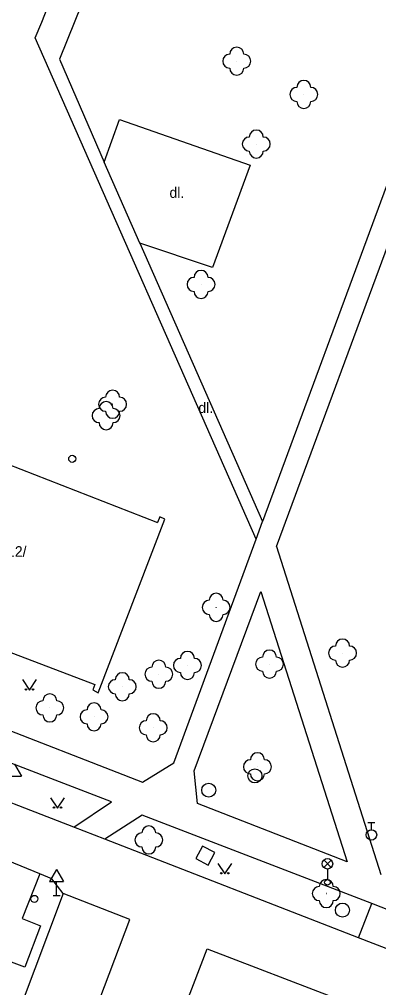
# Model space of a CAD drawing. Extents: x -737812 to -729375, y -1123000 to -1115500.
# Drawn here: x -736644.1 to -736618.5, y -1118642.1 to -1118573.1 of the extents above; entities that cross this region are included whole.
import ezdxf

# ---------------------------------------------------------------- set-up
doc = ezdxf.new("R2010")
doc.units = 0
for name, color, linetype in [('Doplněk polohopisu', 7, 'Continuous'), ('Doplňkové značky', 7, 'Continuous'), ('Komunikace', 7, 'Continuous'), ('Pomocné popisy', 7, 'Continuous'), ('Povr_ zn_ inž_ sítí - el_', 7, 'Continuous'), ('Povr_ zn_ inž_ sítí - kan_', 7, 'Continuous'), ('Povr_ zn_ inž_ sítí - vod_', 7, 'Continuous'), ('Stavební objekty', 7, 'Continuous'), ('Zeleň', 7, 'Continuous'), ('Značky druhů pozemků', 7, 'Continuous'), ('Čísla popisná', 7, 'Continuous')]:
    doc.layers.add(name, color=color, linetype=linetype)

msp = doc.modelspace()

# ---------------------------------------------------------------- linework, layer by layer
at = {"layer": 'Doplněk polohopisu'}
for p, q in [((-736643, -1118574.36), (-736642.53, -1118573.24)), ((-736627.22, -1118610.12), (-736643, -1118574.36)), ((-736641.27, -1118575.9), (-736638.08, -1118583.24)), ((-736625.78, -1118610.65), (-736615.96, -1118584.14)), ((-736635.52, -1118589), (-736626.76, -1118608.86)), ((-736625.78, -1118610.65), (-736618.31, -1118634.04))]:
    msp.add_line(p, q, dxfattribs=at)
for points in [[(-736642.53, -1118573.24), (-736638.49, -1118562.84), (-736637.2, -1118563.29), (-736634.63, -1118556.94)], [(-736633.74, -1118557.26), (-736641.27, -1118575.9)], [(-736611.83, -1118565.83), (-736611.08, -1118566.66), (-736610.89, -1118567.95), (-736614.66, -1118576.12), (-736617.94, -1118585), (-736626.76, -1118608.86)], [(-736638.08, -1118583.24), (-736636.97, -1118580.18), (-736627.66, -1118583.45), (-736630.33, -1118590.74), (-736635.52, -1118589)], [(-736635.52, -1118589), (-736638.08, -1118583.24)], [(-736646.22, -1118619.91), (-736647.1, -1118622.89), (-736635.35, -1118627.44), (-736633.11, -1118626.07), (-736627.22, -1118610.12)], [(-736626.88, -1118613.86), (-736620.72, -1118633.12), (-736631.41, -1118628.97), (-736631.66, -1118626.64), (-736626.88, -1118613.86)], [(-736640.24, -1118630.65), (-736637.56, -1118628.85), (-736647.91, -1118624.89), (-736648.86, -1118627.32)], [(-736640.24, -1118630.65), (-736648.86, -1118627.32)], [(-736619.91, -1118638.55), (-736618.95, -1118636.11), (-736635.36, -1118629.79), (-736638.04, -1118631.51)], [(-736619.91, -1118638.55), (-736638.04, -1118631.51)], [(-736642.68, -1118633.99), (-736643.93, -1118637.17), (-736642.62, -1118637.7), (-736643.74, -1118640.63), (-736645.08, -1118640.14), (-736652.37, -1118659.16), (-736662.78, -1118686.18), (-736671.69, -1118709.53)], [(-736641, -1118635.39), (-736641.81, -1118634.34), (-736642.68, -1118633.99)], [(-736641, -1118635.39), (-736647.16, -1118651.69), (-736642.42, -1118653.52)]]:
    msp.add_lwpolyline(points, dxfattribs=at)
at = {"layer": 'Doplňkové značky'}
for p, q in [((-736644.48, -1118626.164), (-736643.98, -1118627.03)), ((-736644.98, -1118627.03), (-736643.98, -1118627.03)), ((-736641.47, -1118633.674), (-736641.97, -1118634.54)), ((-736641.47, -1118633.674), (-736640.97, -1118634.54)), ((-736641.97, -1118634.54), (-736640.97, -1118634.54)), ((-736641.47, -1118635.54), (-736641.47, -1118634.54)), ((-736641.72, -1118635.54), (-736641.22, -1118635.54))]:
    msp.add_line(p, q, dxfattribs=at)
for radius in [0.25, 0.0005]:
    msp.add_circle((-736643.061, -1118635.77), radius, dxfattribs=at)
at = {"layer": 'Komunikace'}
for points in [[(-736627.22, -1118610.12), (-736626.76, -1118608.86)], [(-736638.04, -1118631.51), (-736640.24, -1118630.65)], [(-736642.68, -1118633.99), (-736644.94, -1118633.05)], [(-736642.42, -1118653.52), (-736636.24, -1118637.24), (-736641, -1118635.39)], [(-736610.11, -1118639.58), (-736618.95, -1118636.11)], [(-736611.04, -1118641.97), (-736619.91, -1118638.55)], [(-736626.62, -1118656.61), (-736635.96, -1118652.97), (-736630.72, -1118639.34), (-736621.41, -1118642.9), (-736626.62, -1118656.61)]]:
    msp.add_lwpolyline(points, dxfattribs=at)
at = {"layer": 'Povr_ zn_ inž_ sítí - el_'}
for p, q in [((-736622.394, -1118633.528), (-736621.866, -1118633)), ((-736621.858, -1118633.525), (-736622.386, -1118632.996)), ((-736622.13, -1118633.64), (-736622.13, -1118634.39))]:
    msp.add_line(p, q, dxfattribs=at)
for centre, radius in [((-736622.13, -1118633.265), 0.375), ((-736622.13, -1118634.59), 0.2)]:
    msp.add_circle(centre, radius, dxfattribs=at)
at = {"layer": 'Povr_ zn_ inž_ sítí - kan_'}
for p, q in [((-736631.056, -1118632.004), (-736631.526, -1118632.886)), ((-736630.174, -1118632.474), (-736631.056, -1118632.004)), ((-736630.644, -1118633.356), (-736630.174, -1118632.474)), ((-736631.526, -1118632.886), (-736630.644, -1118633.356))]:
    msp.add_line(p, q, dxfattribs=at)
for centre in [(-736627.31, -1118627), (-736630.61, -1118628.02), (-736621.06, -1118636.57)]:
    msp.add_circle(centre, 0.5, dxfattribs=at)
at = {"layer": 'Povr_ zn_ inž_ sítí - vod_'}
for p, q in [((-736619.24, -1118630.335), (-736618.74, -1118630.335)), ((-736618.99, -1118630.835), (-736618.99, -1118630.335))]:
    msp.add_line(p, q, dxfattribs=at)
for centre, radius in [((-736640.36, -1118604.39), 0.25), ((-736618.99, -1118631.21), 0.375)]:
    msp.add_circle(centre, radius, dxfattribs=at)
at = {"layer": 'Stavební objekty'}
for points in [[(-736681.14, -1118590.68), (-736634.27, -1118608.94)], [(-736634.11, -1118608.53), (-736634.27, -1118608.94)], [(-736633.75, -1118608.69), (-736634.11, -1118608.53)], [(-736638.5, -1118621.07), (-736633.75, -1118608.69)], [(-736645.04, -1118618.09), (-736638.75, -1118620.48)], [(-736638.75, -1118620.48), (-736638.88, -1118620.87)], [(-736638.88, -1118620.87), (-736638.5, -1118621.07)]]:
    msp.add_lwpolyline(points, dxfattribs=at)
at = {"layer": 'Zeleň'}
for centre in [(-736628.61, -1118576.03), (-736623.82, -1118578.4), (-736627.21, -1118581.94), (-736631.16, -1118591.95), (-736637.47, -1118600.5), (-736637.94, -1118601.31), (-736630.08, -1118614.98), (-736621.05, -1118618.24), (-736632.13, -1118619.12), (-736626.27, -1118619.03), (-736634.17, -1118619.75), (-736636.78, -1118620.64), (-736641.96, -1118622.15), (-736638.8, -1118622.79), (-736634.57, -1118623.57), (-736627.13, -1118626.35), (-736634.89, -1118631.57), (-736622.21, -1118635.39)]:
    msp.add_circle(centre, 0.0005, dxfattribs=at)
for centre, start, end in [((-736628.61, -1118575.53), 0, 179.99999), ((-736629.11, -1118576.03), 89.99999, 269.99999), ((-736628.11, -1118576.03), 270, 89.99999), ((-736628.61, -1118576.53), 179.99999, 359.99999), ((-736623.82, -1118577.9), 0, 179.99999), ((-736624.32, -1118578.4), 89.99999, 269.99999), ((-736623.32, -1118578.4), 270, 89.99999), ((-736623.82, -1118578.9), 179.99999, 359.99999), ((-736627.21, -1118581.44), 360, 179.99999), ((-736627.71, -1118581.94), 89.99999, 269.99999), ((-736626.71, -1118581.94), 270, 89.99999), ((-736627.21, -1118582.44), 179.99999, 359.99999), ((-736631.16, -1118591.45), 360, 179.99999), ((-736631.66, -1118591.95), 89.99999, 269.99999), ((-736630.66, -1118591.95), 270, 89.99999), ((-736631.16, -1118592.45), 179.99999, 359.99999), ((-736637.47, -1118600), 360, 179.99999), ((-736637.97, -1118600.5), 89.99999, 269.99999), ((-736637.94, -1118600.81), 360, 179.99999), ((-736636.97, -1118600.5), 270, 89.99999), ((-736638.44, -1118601.31), 89.99999, 269.99999), ((-736637.47, -1118601), 179.99999, 359.99999), ((-736637.44, -1118601.31), 270, 89.99999), ((-736637.94, -1118601.81), 179.99999, 359.99999), ((-736630.08, -1118614.48), 360, 179.99999), ((-736630.58, -1118614.98), 89.99999, 269.99999), ((-736629.58, -1118614.98), 270, 89.99999), ((-736630.08, -1118615.48), 179.99999, 359.99999), ((-736621.05, -1118617.74), 360, 179.99999), ((-736632.13, -1118618.62), 360, 179.99999), ((-736626.27, -1118618.53), 360, 179.99999), ((-736621.55, -1118618.24), 89.99999, 269.99999), ((-736620.55, -1118618.24), 270, 89.99999), ((-736634.17, -1118619.25), 360, 179.99999), ((-736632.63, -1118619.12), 89.99999, 269.99999), ((-736631.63, -1118619.12), 270, 89.99999), ((-736626.77, -1118619.03), 89.99999, 269.99999), ((-736625.77, -1118619.03), 270, 89.99999), ((-736621.05, -1118618.74), 179.99999, 359.99999), ((-736636.78, -1118620.14), 360, 179.99999), ((-736634.67, -1118619.75), 89.99999, 269.99999), ((-736633.67, -1118619.75), 270, 89.99999), ((-736632.13, -1118619.62), 179.99999, 359.99999), ((-736626.27, -1118619.53), 179.99999, 359.99999), ((-736637.28, -1118620.64), 89.99999, 269.99999), ((-736636.28, -1118620.64), 270, 89.99999), ((-736634.17, -1118620.25), 179.99999, 359.99999), ((-736642.46, -1118622.15), 89.99999, 269.99999), ((-736641.96, -1118621.65), 360, 179.99999), ((-736641.46, -1118622.15), 270, 89.99999), ((-736636.78, -1118621.14), 179.99999, 359.99999), ((-736639.3, -1118622.79), 89.99999, 269.99999), ((-736638.8, -1118622.29), 360, 179.99999), ((-736638.3, -1118622.79), 270, 89.99999), ((-736641.96, -1118622.65), 179.99999, 359.99999), ((-736635.07, -1118623.57), 89.99999, 269.99999), ((-736634.57, -1118623.07), 360, 179.99999), ((-736634.07, -1118623.57), 270, 89.99999), ((-736638.8, -1118623.29), 179.99999, 359.99999), ((-736634.57, -1118624.07), 179.99999, 359.99999), ((-736627.63, -1118626.35), 89.99999, 269.99999), ((-736627.13, -1118625.85), 360, 179.99999), ((-736626.63, -1118626.35), 270, 89.99999), ((-736627.13, -1118626.85), 179.99999, 359.99999), ((-736634.89, -1118631.07), 360, 179.99999), ((-736635.39, -1118631.57), 89.99999, 269.99999), ((-736634.39, -1118631.57), 270, 89.99999), ((-736634.89, -1118632.07), 179.99999, 359.99999), ((-736622.21, -1118634.89), 360, 179.99999), ((-736622.71, -1118635.39), 89.99999, 269.99999), ((-736621.71, -1118635.39), 270, 89.99999), ((-736622.21, -1118635.89), 179.99999, 359.99999)]:
    msp.add_arc(centre, 0.5, start, end, dxfattribs=at)
at = {"layer": 'Značky druhů pozemků'}
for points in [[(-736643.91, -1118620.13), (-736643.41, -1118620.88), (-736642.91, -1118620.13)], [(-736641.91, -1118628.56), (-736641.41, -1118629.31), (-736640.91, -1118628.56)], [(-736629.97, -1118633.24), (-736629.47, -1118633.99), (-736628.97, -1118633.24)]]:
    msp.add_lwpolyline(points, dxfattribs=at)
for centre in [(-736643.66, -1118620.83), (-736643.16, -1118620.83), (-736641.66, -1118629.26), (-736641.16, -1118629.26), (-736629.72, -1118633.94), (-736629.22, -1118633.94)]:
    msp.add_circle(centre, 0.05, dxfattribs=at)

# ---------------------------------------------------------------- texts
at = {"layer": 'Pomocné popisy'}
for p in [(-736633.41, -1118585.78), (-736631.35, -1118601.12)]:
    msp.add_text('dl.', height=0.75, dxfattribs=at).set_placement(p)
at = {"layer": 'Čísla popisná'}
msp.add_text('2312/', height=0.75, dxfattribs=at).set_placement((-736646.13, -1118611.37))

doc.saveas('drawing.dxf')
